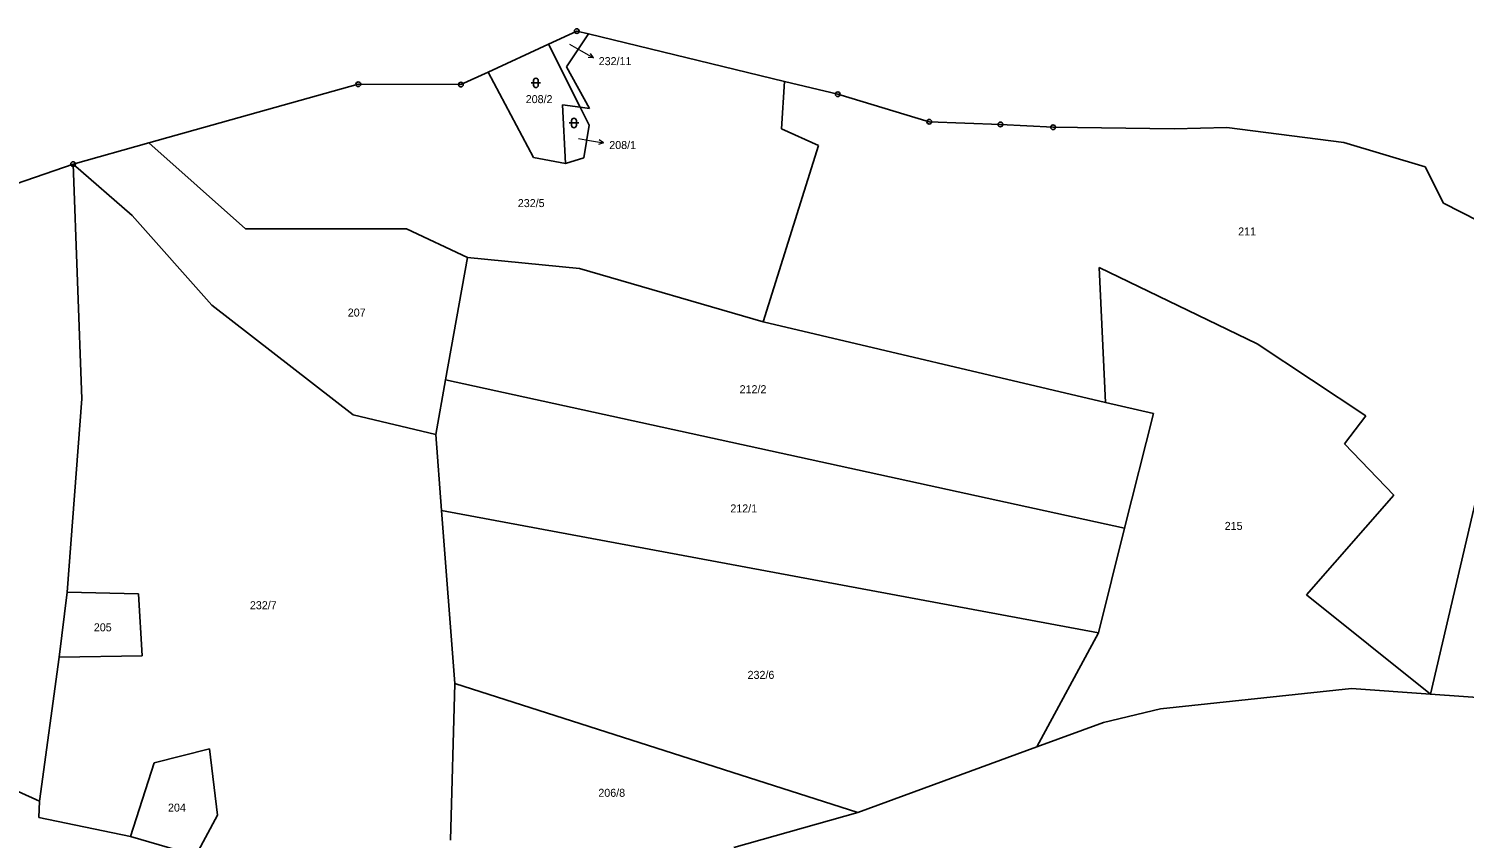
# Model space of a CAD drawing. Extents: x -765428 to -762163, y -1107632 to -1104975.
# Drawn here: x -762745.6 to -762440.6, y -1106063.3 to -1105891.4 of the extents above; entities that cross this region are included whole.
import ezdxf
from ezdxf.enums import TextEntityAlignment as Align

# ---------------------------------------------------------------- set-up
doc = ezdxf.new("R2010")
doc.units = 0
doc.header["$LTSCALE"] = 0.68
for name, color, linetype, lineweight in [('1', 7, 'Continuous', 25), ('3', 7, 'Continuous', 25), ('7', 7, 'Continuous', 13), ('8', 7, 'Continuous', 25)]:
    doc.layers.add(name, color=color, linetype=linetype, lineweight=lineweight)
doc.layers.add('2', color=7, linetype='Continuous')

msp = doc.modelspace()

# ---------------------------------------------------------------- linework, layer by layer
at = {"layer": '1'}
for p, q in [((-762635.17, -1105894.68), (-762629.15, -1105891.9)), ((-762647.98, -1105900.6), (-762635.17, -1105894.68)), ((-762628.44, -1105908.08), (-762635.17, -1105894.68)), ((-762626.65, -1105892.5), (-762631.31, -1105899.47)), ((-762653.77, -1105903.27), (-762647.98, -1105900.6)), ((-762647.98, -1105900.6), (-762638.34, -1105918.72)), ((-762626.43, -1105908.37), (-762631.31, -1105899.47)), ((-762695.09, -1105908.65), (-762675.58, -1105903.19)), ((-762675.58, -1105903.19), (-762653.77, -1105903.27)), ((-762585.66, -1105912.67), (-762585.01, -1105902.58)), ((-762585.01, -1105902.58), (-762573.69, -1105905.32)), ((-762573.69, -1105905.32), (-762554.25, -1105911.17)), ((-762720.1, -1105915.65), (-762695.09, -1105908.65)), ((-762631.52, -1105920.01), (-762632.22, -1105907.53)), ((-762632.22, -1105907.53), (-762628.44, -1105908.08)), ((-762626.52, -1105911.89), (-762628.44, -1105908.08)), ((-762628.44, -1105908.08), (-762626.43, -1105908.37)), ((-762626.52, -1105911.89), (-762627.69, -1105918.81)), ((-762577.8, -1105916.18), (-762585.66, -1105912.67)), ((-762554.25, -1105911.17), (-762539.15, -1105911.74)), ((-762539.15, -1105911.74), (-762527.95, -1105912.32)), ((-762527.95, -1105912.32), (-762502.2, -1105912.65)), ((-762502.2, -1105912.65), (-762491, -1105912.4)), ((-762491, -1105912.4), (-762466.16, -1105915.53)), ((-762736.18, -1105920.15), (-762720.1, -1105915.65)), ((-762699.55, -1105933.88), (-762720.1, -1105915.65)), ((-762589.56, -1105953.63), (-762577.8, -1105916.18)), ((-762466.16, -1105915.53), (-762448.87, -1105920.72)), ((-762631.52, -1105920.01), (-762638.34, -1105918.72)), ((-762627.69, -1105918.81), (-762631.52, -1105920.01)), ((-762736.18, -1105920.15), (-762764.73, -1105930.04)), ((-762736.18, -1105920.15), (-762723.65, -1105931.04)), ((-762448.87, -1105920.72), (-762445, -1105928.47)), ((-762445, -1105928.47), (-762423.13, -1105939.64)), ((-762723.65, -1105931.04), (-762706.73, -1105950.11)), ((-762665.36, -1105933.87), (-762699.55, -1105933.88)), ((-762652.41, -1105940.02), (-762665.36, -1105933.87)), ((-762657.05, -1105965.95), (-762652.41, -1105940.02)), ((-762652.41, -1105940.02), (-762628.61, -1105942.33)), ((-762628.61, -1105942.33), (-762589.56, -1105953.63)), ((-762518.14, -1105942.11), (-762516.81, -1105970.79)), ((-762484.56, -1105958.34), (-762518.14, -1105942.11)), ((-762706.73, -1105950.11), (-762676.65, -1105973.39)), ((-762516.81, -1105970.79), (-762589.56, -1105953.63)), ((-762461.52, -1105973.64), (-762484.56, -1105958.34)), ((-762431.5, -1105963.09), (-762447.76, -1106032.7)), ((-762659.12, -1105977.55), (-762657.05, -1105965.95)), ((-762512.74, -1105997.51), (-762657.05, -1105965.95)), ((-762516.81, -1105970.79), (-762506.64, -1105973.11)), ((-762676.65, -1105973.39), (-762659.12, -1105977.55)), ((-762506.64, -1105973.11), (-762512.74, -1105997.51)), ((-762466.01, -1105979.58), (-762461.52, -1105973.64)), ((-762659.12, -1105977.55), (-762657.88, -1105993.73)), ((-762455.51, -1105990.5), (-762466.01, -1105979.58)), ((-762474.13, -1106011.63), (-762455.51, -1105990.5)), ((-762657.88, -1105993.73), (-762655.06, -1106030.48)), ((-762518.3, -1106019.71), (-762657.88, -1105993.73)), ((-762512.74, -1105997.51), (-762518.3, -1106019.71)), ((-762737.43, -1106011.1), (-762739.14, -1106024.86)), ((-762737.43, -1106011.1), (-762722.3, -1106011.41)), ((-762722.3, -1106011.41), (-762721.48, -1106024.58)), ((-762447.76, -1106032.7), (-762474.13, -1106011.63)), ((-762518.3, -1106019.71), (-762531.39, -1106043.94)), ((-762739.14, -1106024.86), (-762743.34, -1106055.44)), ((-762739.14, -1106024.86), (-762721.48, -1106024.58)), ((-762655.06, -1106030.48), (-762655.98, -1106063.74)), ((-762569.46, -1106057.84), (-762655.06, -1106030.48)), ((-762464.54, -1106031.54), (-762505.09, -1106035.83)), ((-762447.76, -1106032.7), (-762464.54, -1106031.54)), ((-762391.21, -1106036.75), (-762447.76, -1106032.7)), ((-762505.09, -1106035.83), (-762517.24, -1106038.72)), ((-762517.24, -1106038.72), (-762531.39, -1106043.94)), ((-762743.34, -1106055.44), (-762769.22, -1106043.75)), ((-762718.99, -1106047.3), (-762707.18, -1106044.35)), ((-762707.18, -1106044.35), (-762705.51, -1106058.42)), ((-762531.39, -1106043.94), (-762569.46, -1106057.84)), ((-762718.99, -1106047.3), (-762724, -1106062.94)), ((-762743.46, -1106058.95), (-762743.34, -1106055.44)), ((-762724, -1106062.94), (-762743.46, -1106058.95)), ((-762705.51, -1106058.42), (-762710.13, -1106066.98)), ((-762595.78, -1106065.29), (-762569.46, -1106057.84)), ((-762710.13, -1106066.98), (-762724, -1106062.94))]:
    msp.add_line(p, q, dxfattribs=at)
for points in [[(-762629.15, -1105891.9), (-762626.65, -1105892.5), (-762585.01, -1105902.58)], [(-762736.18, -1105920.15), (-762734.31, -1105970.01), (-762737.43, -1106011.1)]]:
    msp.add_lwpolyline(points, dxfattribs=at)
at = {"layer": '3'}
for p, q in [((-762638.851, -1105902.911), (-762636.849, -1105902.911)), ((-762638.351, -1105902.411), (-762638.351, -1105903.412)), ((-762637.349, -1105903.412), (-762637.349, -1105902.411)), ((-762630.751, -1105911.421), (-762628.749, -1105911.421)), ((-762630.251, -1105910.921), (-762630.251, -1105911.922)), ((-762629.249, -1105911.922), (-762629.249, -1105910.921))]:
    msp.add_line(p, q, dxfattribs=at)
for centre, start, end in [((-762637.85, -1105902.4109), 0, 180), ((-762637.85, -1105903.4109), 180, 359.98789), ((-762629.75, -1105910.9209), 0, 180), ((-762629.75, -1105911.9209), 180, 359.98789)]:
    msp.add_arc(centre, 0.5, start, end, dxfattribs=at)
at = {"layer": '7'}
for p, q in [((-762625.621, -1105897.59), (-762626.238, -1105896.656)), ((-762623.485, -1105915.641), (-762624.384, -1105914.974))]:
    msp.add_line(p, q, dxfattribs=at)
for points in [[(-762630.69, -1105894.68), (-762628.22, -1105896.09), (-762625.621, -1105897.59), (-762626.739, -1105897.523)], [(-762628.82, -1105914.7), (-762626.44, -1105915.12), (-762623.485, -1105915.641), (-762624.558, -1105915.96)]]:
    msp.add_lwpolyline(points, dxfattribs=at)
at = {"layer": '8'}
for centre, radius in [((-762629.15, -1105891.8999), 0.5), ((-762629.15, -1105891.8999), 0.0303), ((-762675.58, -1105903.1899), 0.5), ((-762675.58, -1105903.1899), 0.0303), ((-762653.77, -1105903.2699), 0.5), ((-762653.77, -1105903.2699), 0.0303), ((-762573.69, -1105905.3199), 0.5), ((-762573.69, -1105905.3199), 0.0303), ((-762554.25, -1105911.1699), 0.5), ((-762554.25, -1105911.1699), 0.0303), ((-762539.15, -1105911.7399), 0.5), ((-762539.15, -1105911.7399), 0.0303), ((-762527.95, -1105912.3199), 0.5), ((-762527.95, -1105912.3199), 0.0303), ((-762736.18, -1105920.1499), 0.5), ((-762736.18, -1105920.1499), 0.0303)]:
    msp.add_circle(centre, radius, dxfattribs=at)

# ---------------------------------------------------------------- texts
at = {"layer": '2'}
for s, p in [('232/11', (-762624.5, -1105899.135)), ('208/1', (-762622.25, -1105916.955)), ('207', (-762677.82, -1105952.535)), ('205', (-762731.78, -1106019.385)), ('204', (-762716.02, -1106057.675))]:
    msp.add_text(s, height=1.7, dxfattribs=at).set_placement(p)
for s, p in [('208/2', (-762637.16, -1105907.205)), ('232/5', (-762638.84, -1105929.285)), ('211', (-762486.719, -1105935.305)), ('212/2', (-762591.71, -1105968.815)), ('212/1', (-762593.68, -1105994.135)), ('215', (-762489.579, -1105997.845)), ('232/7', (-762695.77, -1106014.695)), ('232/6', (-762590.02, -1106029.485)), ('206/8', (-762621.73, -1106054.535))]:
    msp.add_text(s, height=1.7, dxfattribs=at).set_placement(p, align=Align.CENTER)

doc.saveas('drawing.dxf')
